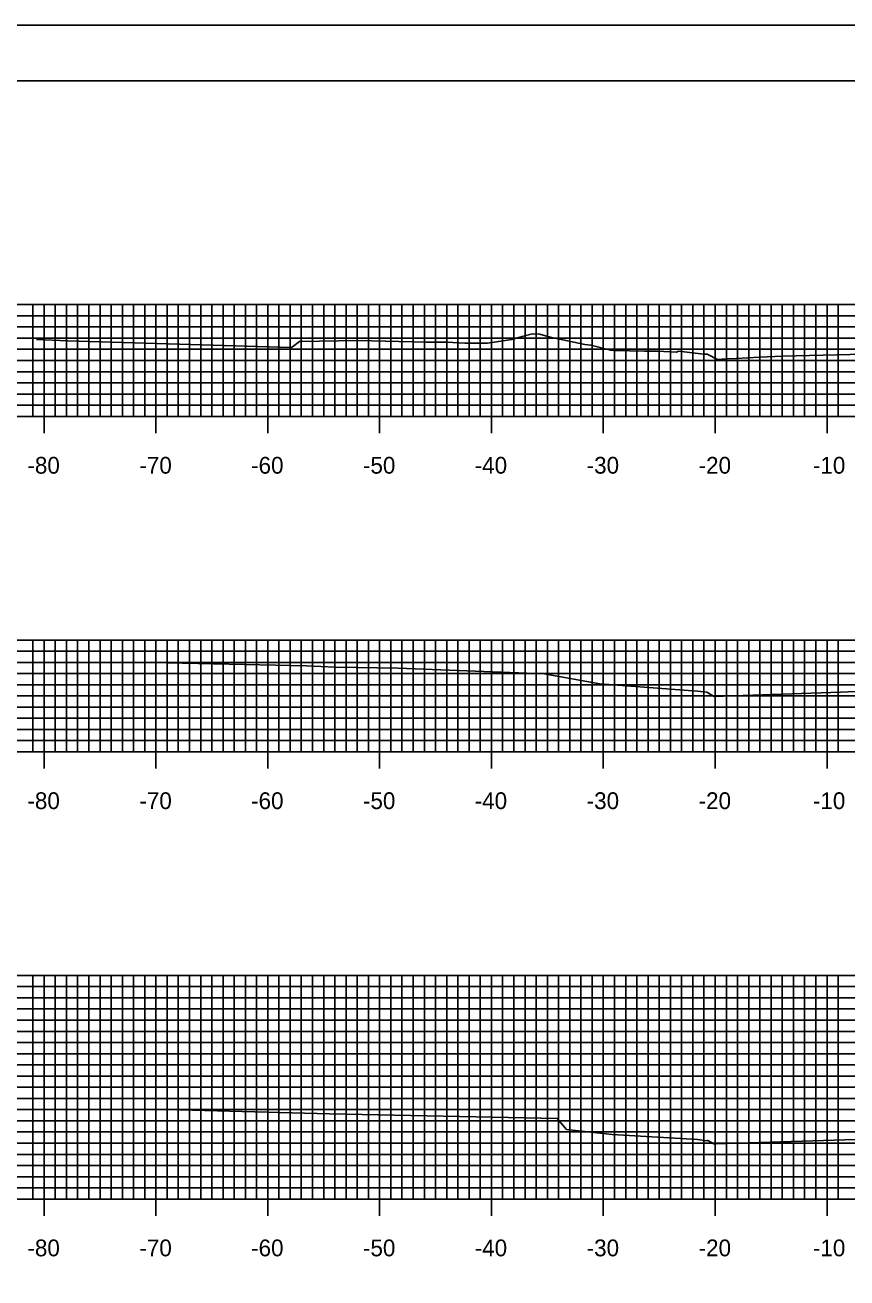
# Model space of a CAD drawing. Extents: x 40011 to 50684, y 49949 to 72236.
# Drawn here: x 41570.9 to 41644.4, y 71853.9 to 71966 of the extents above; entities that cross this region are included whole.
import ezdxf

# ---------------------------------------------------------------- set-up
doc = ezdxf.new("R2010")
doc.units = 0
for name, color, linetype in [('1', 7, 'Continuous'), ('41', 7, 'Continuous'), ('52', 7, 'Continuous'), ('53', 7, 'Continuous'), ('54', 7, 'Continuous'), ('55', 7, 'Continuous'), ('57', 7, 'Continuous')]:
    doc.layers.add(name, color=color, linetype=linetype)

msp = doc.modelspace()

# ---------------------------------------------------------------- linework, layer by layer
at = {"layer": '1'}
for p, q in [((41833.61, 71965.98), (41484.22, 71965.98)), ((41832.61, 71960.98), (41502.61, 71960.98))]:
    msp.add_line(p, q, dxfattribs=at)
at = {"layer": '41'}
for points in [[(41484.22, 71965.98), (41833.61, 71965.98), (41833.61, 71745.98), (41484.22, 71745.98)], [(41502.61, 71960.98), (41832.61, 71960.98), (41832.61, 71750.98), (41502.61, 71750.98)]]:
    msp.add_lwpolyline(points, close=True, dxfattribs=at)
at = {"layer": '52'}
for p, q in [((41512.61, 71930.98), (41792.61, 71930.98)), ((41572.61, 71929.48), (41572.61, 71930.98)), ((41582.61, 71929.48), (41582.61, 71930.98)), ((41592.61, 71929.48), (41592.61, 71930.98)), ((41602.61, 71929.48), (41602.61, 71930.98)), ((41612.61, 71929.48), (41612.61, 71930.98)), ((41622.61, 71929.48), (41622.61, 71930.98)), ((41632.61, 71929.48), (41632.61, 71930.98)), ((41642.61, 71929.48), (41642.61, 71930.98)), ((41512.61, 71900.98), (41792.61, 71900.98)), ((41572.61, 71899.48), (41572.61, 71900.98)), ((41582.61, 71899.48), (41582.61, 71900.98)), ((41592.61, 71899.48), (41592.61, 71900.98)), ((41602.61, 71899.48), (41602.61, 71900.98)), ((41612.61, 71899.48), (41612.61, 71900.98)), ((41622.61, 71899.48), (41622.61, 71900.98)), ((41632.61, 71899.48), (41632.61, 71900.98)), ((41642.61, 71899.48), (41642.61, 71900.98)), ((41512.61, 71860.98), (41792.61, 71860.98)), ((41572.61, 71859.48), (41572.61, 71860.98)), ((41582.61, 71859.48), (41582.61, 71860.98)), ((41592.61, 71859.48), (41592.61, 71860.98)), ((41602.61, 71859.48), (41602.61, 71860.98)), ((41612.61, 71859.48), (41612.61, 71860.98)), ((41622.61, 71859.48), (41622.61, 71860.98)), ((41632.61, 71859.48), (41632.61, 71860.98)), ((41642.61, 71859.48), (41642.61, 71860.98))]:
    msp.add_line(p, q, dxfattribs=at)
at = {"layer": '53'}
for p, q in [((41512.61, 71939.98), (41792.61, 71939.98)), ((41512.61, 71938.98), (41792.61, 71938.98)), ((41512.61, 71937.98), (41792.61, 71937.98)), ((41512.61, 71936.98), (41792.61, 71936.98)), ((41512.61, 71935.98), (41792.61, 71935.98)), ((41512.61, 71934.98), (41792.61, 71934.98)), ((41512.61, 71933.98), (41792.61, 71933.98)), ((41512.61, 71932.98), (41792.61, 71932.98)), ((41512.61, 71931.98), (41792.61, 71931.98)), ((41512.61, 71909.98), (41792.61, 71909.98)), ((41512.61, 71908.98), (41792.61, 71908.98)), ((41512.61, 71907.98), (41792.61, 71907.98)), ((41512.61, 71906.98), (41792.61, 71906.98)), ((41512.61, 71905.98), (41792.61, 71905.98)), ((41512.61, 71904.98), (41792.61, 71904.98)), ((41512.61, 71903.98), (41792.61, 71903.98)), ((41512.61, 71902.98), (41792.61, 71902.98)), ((41512.61, 71901.98), (41792.61, 71901.98)), ((41512.61, 71879.98), (41792.61, 71879.98)), ((41512.61, 71878.98), (41792.61, 71878.98)), ((41512.61, 71877.98), (41792.61, 71877.98)), ((41512.61, 71876.98), (41792.61, 71876.98)), ((41512.61, 71875.98), (41792.61, 71875.98)), ((41512.61, 71874.98), (41792.61, 71874.98)), ((41512.61, 71873.98), (41792.61, 71873.98)), ((41512.61, 71872.98), (41792.61, 71872.98)), ((41512.61, 71871.98), (41792.61, 71871.98)), ((41512.61, 71869.98), (41792.61, 71869.98)), ((41512.61, 71868.98), (41792.61, 71868.98)), ((41512.61, 71867.98), (41792.61, 71867.98)), ((41512.61, 71866.98), (41792.61, 71866.98)), ((41512.61, 71865.98), (41792.61, 71865.98)), ((41512.61, 71864.98), (41792.61, 71864.98)), ((41512.61, 71863.98), (41792.61, 71863.98)), ((41512.61, 71862.98), (41792.61, 71862.98)), ((41512.61, 71861.98), (41792.61, 71861.98))]:
    msp.add_line(p, q, dxfattribs=at)
at = {"layer": '54'}
for p, q in [((41571.61, 71930.98), (41571.61, 71940.98)), ((41573.61, 71930.98), (41573.61, 71940.98)), ((41574.61, 71930.98), (41574.61, 71940.98)), ((41575.61, 71930.98), (41575.61, 71940.98)), ((41576.61, 71930.98), (41576.61, 71940.98)), ((41577.61, 71930.98), (41577.61, 71940.98)), ((41578.61, 71930.98), (41578.61, 71940.98)), ((41579.61, 71930.98), (41579.61, 71940.98)), ((41580.61, 71930.98), (41580.61, 71940.98)), ((41581.61, 71930.98), (41581.61, 71940.98)), ((41583.61, 71930.98), (41583.61, 71940.98)), ((41584.61, 71930.98), (41584.61, 71940.98)), ((41585.61, 71930.98), (41585.61, 71940.98)), ((41586.61, 71930.98), (41586.61, 71940.98)), ((41587.61, 71930.98), (41587.61, 71940.98)), ((41588.61, 71930.98), (41588.61, 71940.98)), ((41589.61, 71930.98), (41589.61, 71940.98)), ((41590.61, 71930.98), (41590.61, 71940.98)), ((41591.61, 71930.98), (41591.61, 71940.98)), ((41593.61, 71930.98), (41593.61, 71940.98)), ((41594.61, 71930.98), (41594.61, 71940.98)), ((41595.61, 71930.98), (41595.61, 71940.98)), ((41596.61, 71930.98), (41596.61, 71940.98)), ((41597.61, 71930.98), (41597.61, 71940.98)), ((41598.61, 71930.98), (41598.61, 71940.98)), ((41599.61, 71930.98), (41599.61, 71940.98)), ((41600.61, 71930.98), (41600.61, 71940.98)), ((41601.61, 71930.98), (41601.61, 71940.98)), ((41603.61, 71930.98), (41603.61, 71940.98)), ((41604.61, 71930.98), (41604.61, 71940.98)), ((41605.61, 71930.98), (41605.61, 71940.98)), ((41606.61, 71930.98), (41606.61, 71940.98)), ((41607.61, 71930.98), (41607.61, 71940.98)), ((41608.61, 71930.98), (41608.61, 71940.98)), ((41609.61, 71930.98), (41609.61, 71940.98)), ((41610.61, 71930.98), (41610.61, 71940.98)), ((41611.61, 71930.98), (41611.61, 71940.98)), ((41613.61, 71930.98), (41613.61, 71940.98)), ((41614.61, 71930.98), (41614.61, 71940.98)), ((41615.61, 71930.98), (41615.61, 71940.98)), ((41616.61, 71930.98), (41616.61, 71940.98)), ((41617.61, 71930.98), (41617.61, 71940.98)), ((41618.61, 71930.98), (41618.61, 71940.98)), ((41619.61, 71930.98), (41619.61, 71940.98)), ((41620.61, 71930.98), (41620.61, 71940.98)), ((41621.61, 71930.98), (41621.61, 71940.98)), ((41623.61, 71930.98), (41623.61, 71940.98)), ((41624.61, 71930.98), (41624.61, 71940.98)), ((41625.61, 71930.98), (41625.61, 71940.98)), ((41626.61, 71930.98), (41626.61, 71940.98)), ((41627.61, 71930.98), (41627.61, 71940.98)), ((41628.61, 71930.98), (41628.61, 71940.98)), ((41629.61, 71930.98), (41629.61, 71940.98)), ((41630.61, 71930.98), (41630.61, 71940.98)), ((41631.61, 71930.98), (41631.61, 71940.98)), ((41633.61, 71930.98), (41633.61, 71940.98)), ((41634.61, 71930.98), (41634.61, 71940.98)), ((41635.61, 71930.98), (41635.61, 71940.98)), ((41636.61, 71930.98), (41636.61, 71940.98)), ((41637.61, 71930.98), (41637.61, 71940.98)), ((41638.61, 71930.98), (41638.61, 71940.98)), ((41639.61, 71930.98), (41639.61, 71940.98)), ((41640.61, 71930.98), (41640.61, 71940.98)), ((41641.61, 71930.98), (41641.61, 71940.98)), ((41643.61, 71930.98), (41643.61, 71940.98)), ((41571.61, 71900.98), (41571.61, 71910.98)), ((41573.61, 71900.98), (41573.61, 71910.98)), ((41574.61, 71900.98), (41574.61, 71910.98)), ((41575.61, 71900.98), (41575.61, 71910.98)), ((41576.61, 71900.98), (41576.61, 71910.98)), ((41577.61, 71900.98), (41577.61, 71910.98)), ((41578.61, 71900.98), (41578.61, 71910.98)), ((41579.61, 71900.98), (41579.61, 71910.98)), ((41580.61, 71900.98), (41580.61, 71910.98)), ((41581.61, 71900.98), (41581.61, 71910.98)), ((41583.61, 71900.98), (41583.61, 71910.98)), ((41584.61, 71900.98), (41584.61, 71910.98)), ((41585.61, 71900.98), (41585.61, 71910.98)), ((41586.61, 71900.98), (41586.61, 71910.98)), ((41587.61, 71900.98), (41587.61, 71910.98)), ((41588.61, 71900.98), (41588.61, 71910.98)), ((41589.61, 71900.98), (41589.61, 71910.98)), ((41590.61, 71900.98), (41590.61, 71910.98)), ((41591.61, 71900.98), (41591.61, 71910.98)), ((41593.61, 71900.98), (41593.61, 71910.98)), ((41594.61, 71900.98), (41594.61, 71910.98)), ((41595.61, 71900.98), (41595.61, 71910.98)), ((41596.61, 71900.98), (41596.61, 71910.98)), ((41597.61, 71900.98), (41597.61, 71910.98)), ((41598.61, 71900.98), (41598.61, 71910.98)), ((41599.61, 71900.98), (41599.61, 71910.98)), ((41600.61, 71900.98), (41600.61, 71910.98)), ((41601.61, 71900.98), (41601.61, 71910.98)), ((41603.61, 71900.98), (41603.61, 71910.98)), ((41604.61, 71900.98), (41604.61, 71910.98)), ((41605.61, 71900.98), (41605.61, 71910.98)), ((41606.61, 71900.98), (41606.61, 71910.98)), ((41607.61, 71900.98), (41607.61, 71910.98)), ((41608.61, 71900.98), (41608.61, 71910.98)), ((41609.61, 71900.98), (41609.61, 71910.98)), ((41610.61, 71900.98), (41610.61, 71910.98)), ((41611.61, 71900.98), (41611.61, 71910.98)), ((41613.61, 71900.98), (41613.61, 71910.98)), ((41614.61, 71900.98), (41614.61, 71910.98)), ((41615.61, 71900.98), (41615.61, 71910.98)), ((41616.61, 71900.98), (41616.61, 71910.98)), ((41617.61, 71900.98), (41617.61, 71910.98)), ((41618.61, 71900.98), (41618.61, 71910.98)), ((41619.61, 71900.98), (41619.61, 71910.98)), ((41620.61, 71900.98), (41620.61, 71910.98)), ((41621.61, 71900.98), (41621.61, 71910.98)), ((41623.61, 71900.98), (41623.61, 71910.98)), ((41624.61, 71900.98), (41624.61, 71910.98)), ((41625.61, 71900.98), (41625.61, 71910.98)), ((41626.61, 71900.98), (41626.61, 71910.98)), ((41627.61, 71900.98), (41627.61, 71910.98)), ((41628.61, 71900.98), (41628.61, 71910.98)), ((41629.61, 71900.98), (41629.61, 71910.98)), ((41630.61, 71900.98), (41630.61, 71910.98)), ((41631.61, 71900.98), (41631.61, 71910.98)), ((41633.61, 71900.98), (41633.61, 71910.98)), ((41634.61, 71900.98), (41634.61, 71910.98)), ((41635.61, 71900.98), (41635.61, 71910.98)), ((41636.61, 71900.98), (41636.61, 71910.98)), ((41637.61, 71900.98), (41637.61, 71910.98)), ((41638.61, 71900.98), (41638.61, 71910.98)), ((41639.61, 71900.98), (41639.61, 71910.98)), ((41640.61, 71900.98), (41640.61, 71910.98)), ((41641.61, 71900.98), (41641.61, 71910.98)), ((41643.61, 71900.98), (41643.61, 71910.98)), ((41571.61, 71860.98), (41571.61, 71880.98)), ((41573.61, 71860.98), (41573.61, 71880.98)), ((41574.61, 71860.98), (41574.61, 71880.98)), ((41575.61, 71860.98), (41575.61, 71880.98)), ((41576.61, 71860.98), (41576.61, 71880.98)), ((41577.61, 71860.98), (41577.61, 71880.98)), ((41578.61, 71860.98), (41578.61, 71880.98)), ((41579.61, 71860.98), (41579.61, 71880.98)), ((41580.61, 71860.98), (41580.61, 71880.98)), ((41581.61, 71860.98), (41581.61, 71880.98)), ((41583.61, 71860.98), (41583.61, 71880.98)), ((41584.61, 71860.98), (41584.61, 71880.98)), ((41585.61, 71860.98), (41585.61, 71880.98)), ((41586.61, 71860.98), (41586.61, 71880.98)), ((41587.61, 71860.98), (41587.61, 71880.98)), ((41588.61, 71860.98), (41588.61, 71880.98)), ((41589.61, 71860.98), (41589.61, 71880.98)), ((41590.61, 71860.98), (41590.61, 71880.98)), ((41591.61, 71860.98), (41591.61, 71880.98)), ((41593.61, 71860.98), (41593.61, 71880.98)), ((41594.61, 71860.98), (41594.61, 71880.98)), ((41595.61, 71860.98), (41595.61, 71880.98)), ((41596.61, 71860.98), (41596.61, 71880.98)), ((41597.61, 71860.98), (41597.61, 71880.98)), ((41598.61, 71860.98), (41598.61, 71880.98)), ((41599.61, 71860.98), (41599.61, 71880.98)), ((41600.61, 71860.98), (41600.61, 71880.98)), ((41601.61, 71860.98), (41601.61, 71880.98)), ((41603.61, 71860.98), (41603.61, 71880.98)), ((41604.61, 71860.98), (41604.61, 71880.98)), ((41605.61, 71860.98), (41605.61, 71880.98)), ((41606.61, 71860.98), (41606.61, 71880.98)), ((41607.61, 71860.98), (41607.61, 71880.98)), ((41608.61, 71860.98), (41608.61, 71880.98)), ((41609.61, 71860.98), (41609.61, 71880.98)), ((41610.61, 71860.98), (41610.61, 71880.98)), ((41611.61, 71860.98), (41611.61, 71880.98)), ((41613.61, 71860.98), (41613.61, 71880.98)), ((41614.61, 71860.98), (41614.61, 71880.98)), ((41615.61, 71860.98), (41615.61, 71880.98)), ((41616.61, 71860.98), (41616.61, 71880.98)), ((41617.61, 71860.98), (41617.61, 71880.98)), ((41618.61, 71860.98), (41618.61, 71880.98)), ((41619.61, 71860.98), (41619.61, 71880.98)), ((41620.61, 71860.98), (41620.61, 71880.98)), ((41621.61, 71860.98), (41621.61, 71880.98)), ((41623.61, 71860.98), (41623.61, 71880.98)), ((41624.61, 71860.98), (41624.61, 71880.98)), ((41625.61, 71860.98), (41625.61, 71880.98)), ((41626.61, 71860.98), (41626.61, 71880.98)), ((41627.61, 71860.98), (41627.61, 71880.98)), ((41628.61, 71860.98), (41628.61, 71880.98)), ((41629.61, 71860.98), (41629.61, 71880.98)), ((41630.61, 71860.98), (41630.61, 71880.98)), ((41631.61, 71860.98), (41631.61, 71880.98)), ((41633.61, 71860.98), (41633.61, 71880.98)), ((41634.61, 71860.98), (41634.61, 71880.98)), ((41635.61, 71860.98), (41635.61, 71880.98)), ((41636.61, 71860.98), (41636.61, 71880.98)), ((41637.61, 71860.98), (41637.61, 71880.98)), ((41638.61, 71860.98), (41638.61, 71880.98)), ((41639.61, 71860.98), (41639.61, 71880.98)), ((41640.61, 71860.98), (41640.61, 71880.98)), ((41641.61, 71860.98), (41641.61, 71880.98)), ((41643.61, 71860.98), (41643.61, 71880.98))]:
    msp.add_line(p, q, dxfattribs=at)
at = {"layer": '55'}
for p, q in [((41512.61, 71940.98), (41792.61, 71940.98)), ((41572.61, 71930.98), (41572.61, 71940.98)), ((41582.61, 71930.98), (41582.61, 71940.98)), ((41592.61, 71930.98), (41592.61, 71940.98)), ((41602.61, 71930.98), (41602.61, 71940.98)), ((41612.61, 71930.98), (41612.61, 71940.98)), ((41622.61, 71930.98), (41622.61, 71940.98)), ((41632.61, 71930.98), (41632.61, 71940.98)), ((41642.61, 71930.98), (41642.61, 71940.98)), ((41512.61, 71930.98), (41792.61, 71930.98)), ((41512.61, 71910.98), (41792.61, 71910.98)), ((41572.61, 71900.98), (41572.61, 71910.98)), ((41582.61, 71900.98), (41582.61, 71910.98)), ((41592.61, 71900.98), (41592.61, 71910.98)), ((41602.61, 71900.98), (41602.61, 71910.98)), ((41612.61, 71900.98), (41612.61, 71910.98)), ((41622.61, 71900.98), (41622.61, 71910.98)), ((41632.61, 71900.98), (41632.61, 71910.98)), ((41642.61, 71900.98), (41642.61, 71910.98)), ((41512.61, 71900.98), (41792.61, 71900.98)), ((41512.61, 71880.98), (41792.61, 71880.98)), ((41572.61, 71860.98), (41572.61, 71880.98)), ((41582.61, 71860.98), (41582.61, 71880.98)), ((41592.61, 71860.98), (41592.61, 71880.98)), ((41602.61, 71860.98), (41602.61, 71880.98)), ((41612.61, 71860.98), (41612.61, 71880.98)), ((41622.61, 71860.98), (41622.61, 71880.98)), ((41632.61, 71860.98), (41632.61, 71880.98)), ((41642.61, 71860.98), (41642.61, 71880.98)), ((41512.61, 71870.98), (41792.61, 71870.98)), ((41512.61, 71860.98), (41792.61, 71860.98))]:
    msp.add_line(p, q, dxfattribs=at)
at = {"layer": '57'}
for points in [[(41571.93, 71937.87), (41574.69, 71937.75), (41594.74, 71937.13), (41594.83, 71937.21), (41595.46, 71937.67), (41600.69, 71937.78), (41606.78, 71937.61), (41608.61, 71937.63), (41610.22, 71937.53), (41612.25, 71937.53), (41614.43, 71937.86), (41615.34, 71938.13), (41616.28, 71938.38), (41616.92, 71938.35), (41617.87, 71938.07), (41620.95, 71937.42), (41621.5, 71937.36), (41623.25, 71936.9), (41623.62, 71936.88), (41626.3, 71936.82), (41627.48, 71936.81), (41629.13, 71936.73), (41629.37, 71936.82), (41631.57, 71936.56), (41631.95, 71936.54), (41631.96, 71936.53), (41632.82, 71936.08), (41633.64, 71936.12), (41634.5, 71936.17), (41636.58, 71936.28), (41638.62, 71936.37), (41649.54, 71936.64)], [(41582.2, 71908.96), (41596.08, 71908.67), (41598.64, 71908.54), (41604.25, 71908.47), (41617.33, 71907.95), (41622.29, 71907.06), (41631.02, 71906.4), (41631.86, 71906.31), (41632.46, 71905.95), (41632.48, 71905.93), (41643.82, 71906.33), (41652.1, 71906.66), (41652.35, 71906.65), (41672.44, 71905.92), (41672.65, 71905.92), (41672.66, 71905.92), (41673.14, 71906.28), (41684.35, 71908.05), (41684.43, 71908.06), (41707.5, 71908.37), (41716.47, 71908.49)], [(41583.65, 71868.99), (41598.13, 71868.61), (41618.49, 71868.19), (41619.33, 71867.19), (41623.39, 71866.75), (41631.04, 71866.31), (41631.87, 71866.2), (41631.93, 71866.21), (41631.94, 71866.21), (41631.94, 71866.21), (41632.49, 71865.91), (41632.69, 71865.92), (41651.89, 71866.51), (41652.16, 71866.52), (41672.38, 71865.91), (41672.67, 71865.9), (41673.28, 71866.15), (41673.29, 71866.15), (41682.53, 71867.47), (41684.43, 71867.75), (41686.48, 71867.86), (41693.72, 71868.27), (41694.01, 71868.27), (41723.24, 71868.37)]]:
    msp.add_lwpolyline(points, dxfattribs=at)

# ---------------------------------------------------------------- texts
at = {"layer": '52'}
for s, p in [('-80', (41571.12, 71925.86)), ('-70', (41581.13, 71925.86)), ('-60', (41591.12, 71925.86)), ('-50', (41601.12, 71925.86)), ('-40', (41611.11, 71925.86)), ('-30', (41621.12, 71925.86)), ('-20', (41631.13, 71925.86)), ('-10', (41641.35, 71925.86)), ('-80', (41571.12, 71895.86)), ('-70', (41581.13, 71895.86)), ('-60', (41591.12, 71895.86)), ('-50', (41601.12, 71895.86)), ('-40', (41611.11, 71895.86)), ('-30', (41621.12, 71895.86)), ('-20', (41631.13, 71895.86)), ('-10', (41641.35, 71895.86)), ('-80', (41571.12, 71855.86)), ('-70', (41581.13, 71855.86)), ('-60', (41591.12, 71855.86)), ('-50', (41601.12, 71855.86)), ('-40', (41611.11, 71855.86)), ('-30', (41621.12, 71855.86)), ('-20', (41631.13, 71855.86)), ('-10', (41641.35, 71855.86))]:
    msp.add_text(s, height=1.5, dxfattribs=at).set_placement(p)

doc.saveas('drawing.dxf')
